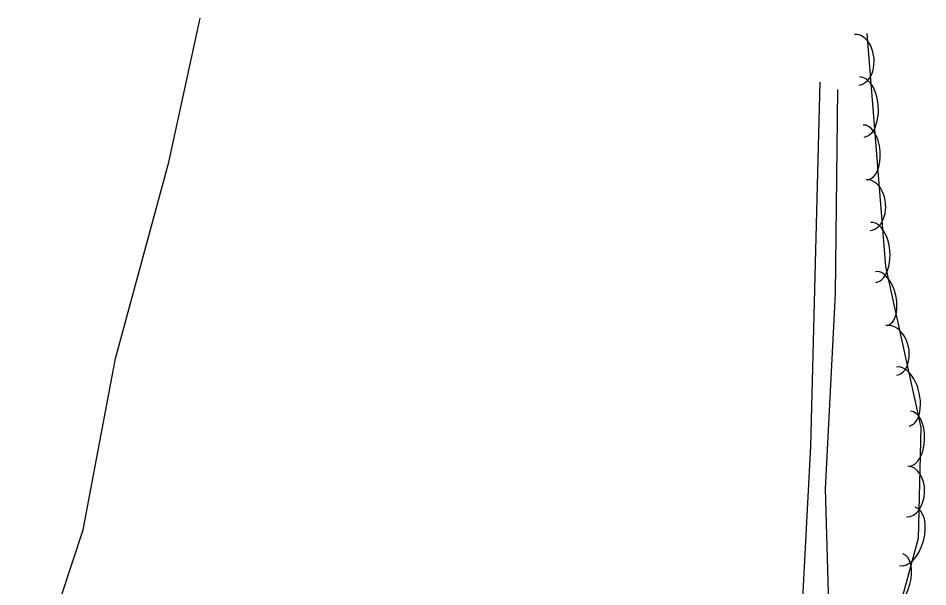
# Model space of a CAD drawing. Extents: x 1441650 to 1491889, y 345904 to 358319.
# Drawn here: x 1448637.3 to 1448814.4, y 353935.4 to 354046.2 of the extents above; entities that cross this region are included whole.
import ezdxf

# ---------------------------------------------------------------- set-up
doc = ezdxf.new("R2010")
doc.units = 0
doc.layers.add('S_STREAM', color=7, linetype='Continuous')
doc.layers.add('S_TREE', color=7, linetype='Continuous')

msp = doc.modelspace()

# ---------------------------------------------------------------- linework, layer by layer
at = {"layer": 'S_STREAM'}
for points in [[(1448637.31, 353904.13), (1448639.79, 353915.6), (1448649.95, 353946.48), (1448656.25, 353979.89), (1448666.67, 354018.16), (1448672.73, 354046.21)], [(1448793.41, 354033.75), (1448792.51, 353998.45), (1448791.61, 353962.81), (1448789.97, 353931.89), (1448788.56, 353912.95), (1448787.13, 353906.13), (1448792.15, 353891.97), (1448790.79, 353885.67), (1448788.25, 353874.17), (1448787.58, 353871.17)], [(1448792.22, 353893.35), (1448791.41, 353903.13), (1448793.24, 353912.24), (1448795.18, 353931.99), (1448794.52, 353954.51), (1448796.44, 353992.49), (1448796.91, 354032.32)]]:
    msp.add_lwpolyline(points, dxfattribs=at)
at = {"layer": 'S_TREE'}
msp.add_lwpolyline([(1448802.57, 354043.24), (1448806.17, 353997.82), (1448813.11, 353966.47), (1448812.57, 353944.82), (1448804.61, 353915.36), (1448777.62, 353910.81), (1448773.8, 353909), (1448777.6, 353896.91), (1448796.88, 353889.96), (1448808.05, 353887.54)], dxfattribs=at)
for centre, major_axis, ratio, start_param, end_param in [((1448800.59, 354038.11), (-0.39, 4.94), 0.684964, 3.1425, 6.284093), ((1448801.58, 354028.9), (-0.46, 5.85), 0.549801, 3.142147, 6.28374), ((1448802.28, 354020.06), (-0.42, 5.33), 0.540426, 3.14213, 6.283722), ((1448802.83, 354009.78), (-0.39, 4.94), 0.684964, 3.1425, 6.284093), ((1448803.83, 354000.57), (-0.46, 5.85), 0.549801, 3.142147, 6.28374), ((1448805.39, 353991.56), (-1.16, 5.22), 0.540382, 3.141599, 6.283192), ((1448807.36, 353981.45), (-1.07, 4.84), 0.684909, 3.141603, 6.283196), ((1448809.62, 353972.46), (-1.27, 5.73), 0.549757, 3.141599, 6.283192), ((1448810.94, 353964.27), (0.13, 5.34), 0.540295, 3.141593, 6.283185), ((1448810.42, 353953.97), (0.12, 4.95), 0.684798, 3.141593, 6.283185), ((1448810.48, 353945.22), (1.53, 5.67), 0.549621, 3.141593, 6.283185), ((1448808.17, 353936.66), (1.39, 5.16), 0.540249, 3.141593, 6.283185)]:
    msp.add_ellipse(centre, major_axis=major_axis, ratio=ratio, start_param=start_param, end_param=end_param, dxfattribs=at)

doc.saveas('drawing.dxf')
